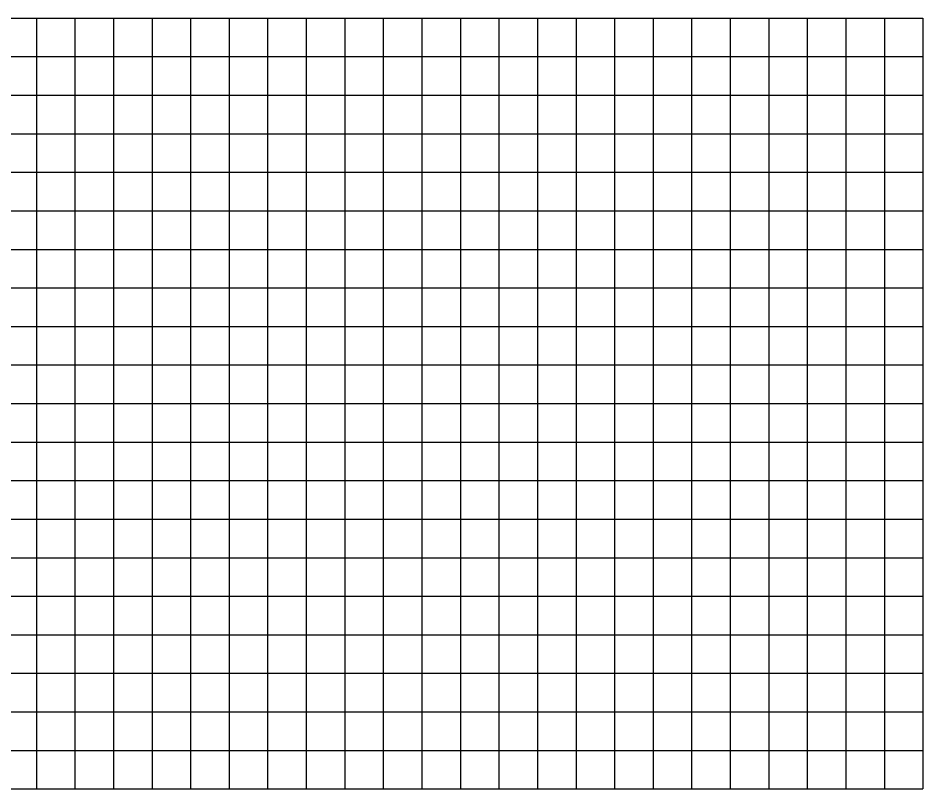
# Model space of a CAD drawing. Extents: x -90830 to 2015517, y -20856 to 836331.
# Drawn here: x 16391 to 17565, y 46138 to 47138 of the extents above; entities that cross this region are included whole.
import ezdxf

# ---------------------------------------------------------------- set-up
doc = ezdxf.new("R2010")
doc.units = 0
doc.layers.add('Level 1', color=7, linetype='Continuous')

msp = doc.modelspace()

# ---------------------------------------------------------------- linework, layer by layer
at = {"layer": 'Level 1'}
for p, q in [((15965.1, 47137.9), (17565.1, 47137.9)), ((16415.1, 47137.9), (16415.1, 46637.9)), ((16465.1, 47137.9), (16465.1, 46637.9)), ((16515.1, 47137.9), (16515.1, 46637.9)), ((16565.1, 47137.9), (16565.1, 46637.9)), ((16615.1, 47137.9), (16615.1, 46637.9)), ((16665.1, 47137.9), (16665.1, 46637.9)), ((16715.1, 47137.9), (16715.1, 46637.9)), ((16765.1, 47137.9), (16765.1, 46637.9)), ((16815.1, 47137.9), (16815.1, 46637.9)), ((16865.1, 47137.9), (16865.1, 46637.9)), ((16915.1, 47137.9), (16915.1, 46637.9)), ((16965.1, 47137.9), (16965.1, 46637.9)), ((17015.1, 47137.9), (17015.1, 46637.9)), ((17065.1, 47137.9), (17065.1, 46637.9)), ((17115.1, 47137.9), (17115.1, 46637.9)), ((17165.1, 47137.9), (17165.1, 46637.9)), ((17215.1, 47137.9), (17215.1, 46637.9)), ((17265.1, 47137.9), (17265.1, 46637.9)), ((17315.1, 47137.9), (17315.1, 46637.9)), ((17365.1, 47137.9), (17365.1, 46637.9)), ((17415.1, 47137.9), (17415.1, 46637.9)), ((17465.1, 47137.9), (17465.1, 46637.9)), ((17515.1, 47137.9), (17515.1, 46637.9)), ((17565.1, 47137.9), (17565.1, 46637.9)), ((17565.1, 47137.9), (17565.1, 46637.9)), ((15965.1, 47087.9), (17565.1, 47087.9)), ((15965.1, 47037.9), (17565.1, 47037.9)), ((15965.1, 46987.9), (17565.1, 46987.9)), ((15965.1, 46937.9), (17565.1, 46937.9)), ((15965.1, 46887.9), (17565.1, 46887.9)), ((15965.1, 46837.9), (17565.1, 46837.9)), ((15965.1, 46787.9), (17565.1, 46787.9)), ((15965.1, 46737.9), (17565.1, 46737.9)), ((15965.1, 46687.9), (17565.1, 46687.9)), ((15965.1, 46637.9), (17565.1, 46637.9)), ((15965.1, 46637.9), (17565.1, 46637.9)), ((16415.1, 46637.9), (16415.1, 46137.9)), ((16465.1, 46637.9), (16465.1, 46137.9)), ((16515.1, 46637.9), (16515.1, 46137.9)), ((16565.1, 46637.9), (16565.1, 46137.9)), ((16615.1, 46637.9), (16615.1, 46137.9)), ((16665.1, 46637.9), (16665.1, 46137.9)), ((16715.1, 46637.9), (16715.1, 46137.9)), ((16765.1, 46637.9), (16765.1, 46137.9)), ((16815.1, 46637.9), (16815.1, 46137.9)), ((16865.1, 46637.9), (16865.1, 46137.9)), ((16915.1, 46637.9), (16915.1, 46137.9)), ((16965.1, 46637.9), (16965.1, 46137.9)), ((17015.1, 46637.9), (17015.1, 46137.9)), ((17065.1, 46637.9), (17065.1, 46137.9)), ((17115.1, 46637.9), (17115.1, 46137.9)), ((17165.1, 46637.9), (17165.1, 46137.9)), ((17215.1, 46637.9), (17215.1, 46137.9)), ((17265.1, 46637.9), (17265.1, 46137.9)), ((17315.1, 46637.9), (17315.1, 46137.9)), ((17365.1, 46637.9), (17365.1, 46137.9)), ((17415.1, 46637.9), (17415.1, 46137.9)), ((17465.1, 46637.9), (17465.1, 46137.9)), ((17515.1, 46637.9), (17515.1, 46137.9)), ((17565.1, 46637.9), (17565.1, 46137.9)), ((17565.1, 46637.9), (17565.1, 46137.9)), ((15965.1, 46587.9), (17565.1, 46587.9)), ((15965.1, 46537.9), (17565.1, 46537.9)), ((15965.1, 46487.9), (17565.1, 46487.9)), ((15965.1, 46437.9), (17565.1, 46437.9)), ((15965.1, 46387.9), (17565.1, 46387.9)), ((15965.1, 46337.9), (17565.1, 46337.9)), ((15965.1, 46287.9), (17565.1, 46287.9)), ((15965.1, 46237.9), (17565.1, 46237.9)), ((15965.1, 46187.9), (17565.1, 46187.9)), ((15965.1, 46137.9), (17565.1, 46137.9))]:
    msp.add_line(p, q, dxfattribs=at)

doc.saveas('drawing.dxf')
